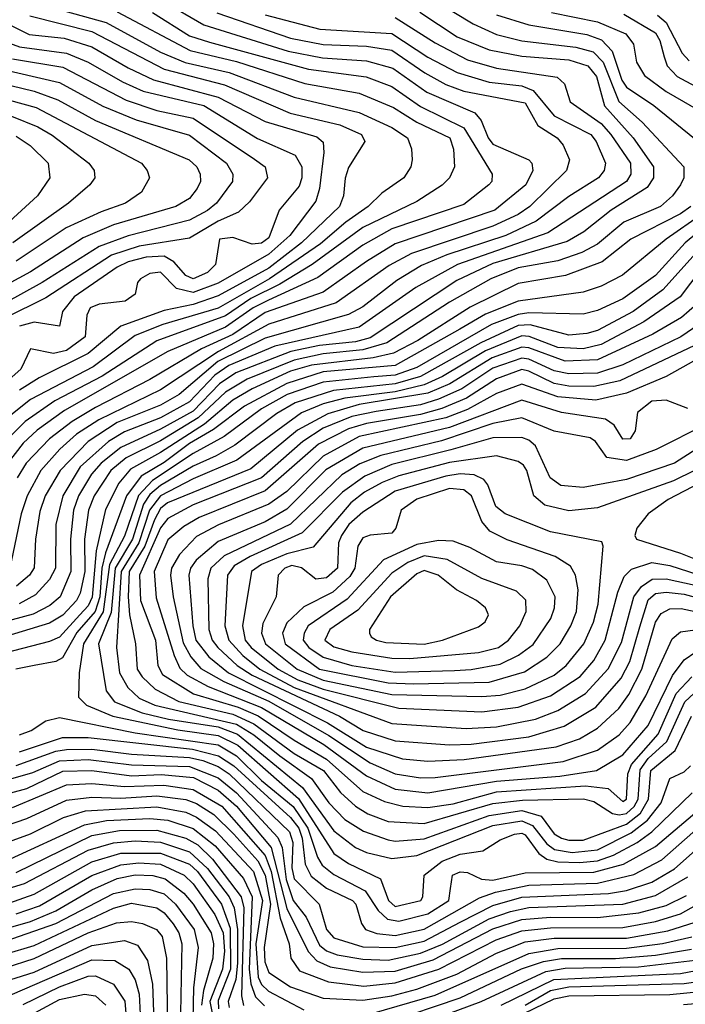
# Model space of a CAD drawing. Extents: x 501367 to 657802, y 482273 to 547541.
# Tile 388 of 656: x 619665 to 621508, y 494458 to 497182. Entities that reach past the tile are written whole.
import ezdxf

# ---------------------------------------------------------------- set-up
doc = ezdxf.new("R2010")
doc.units = 0

msp = doc.modelspace()

# ---------------------------------------------------------------- linework, layer by layer
at = {"layer": '0CON20XD'}
for points in [[(619543.1, 497263.1), (619572.4, 497162.4), (619600.7, 497130.7), (619665, 497107.3), (619795, 497089.3), (619855, 497064.9), (619950.2, 497010.2), (620006.9, 496985), (620174.6, 496944.6), (620323.5, 496853.5), (620427.9, 496807.9), (620445.9, 496775), (620446.2, 496745), (620438.6, 496721.4), (620383.4, 496655), (620355, 496578.9), (620335, 496564.2), (620308.7, 496561.3)], [(620765, 497266.1), (620920.6, 497170.6), (620985, 497141.5), (621055, 497123.6), (621205, 497106.3), (621253, 497093), (621280.4, 497065), (621324.2, 496955.8), (621388.5, 496898.5), (621503.8, 496775), (621503.4, 496745), (621494.8, 496725), (621472.5, 496695), (621439.2, 496665), (621337.6, 496622.4), (621265, 496561.3), (621221.6, 496538.4), (621154.6, 496515.4), (621045, 496495.8), (620969.3, 496465), (620855, 496400.4), (620682, 496288), (620615, 496268.4), (620505, 496257.8), (620425, 496240.3), (620295, 496187.3), (620235, 496151.9), (620159.2, 496080.8), (620055, 496016.7), (619960.2, 495969.8), (619917.6, 495935), (619870.9, 495865), (619855.8, 495825), (619844.7, 495745), (619845.4, 495655), (619832.3, 495595), (619822, 495575), (619785, 495534.1), (619747.8, 495512.2), (619595, 495466.7)], [(619747.6, 497217.6), (619904.2, 497174.2), (620055, 497092.3), (620123.7, 497063.7), (620245, 497036.2), (620425, 496967.7), (620605, 496925.9), (620695, 496883.9), (620738.6, 496855), (620749.7, 496825), (620751.8, 496795), (620748.1, 496775), (620729.1, 496745), (620667.9, 496702.1), (620630.2, 496665), (620567.7, 496622.3), (620497.7, 496562.3), (620356.4, 496465), (620215, 496384.1), (620061.4, 496338.6), (619985, 496308.2), (619868.1, 496221.9), (619695, 496131.3), (619636.1, 496083.9)], [(620062.9, 497232.9), (620175, 497168), (620408.4, 497095), (620503.6, 497076.4), (620625, 497068.6), (620698.3, 497048.3), (620792, 496982), (620924.9, 496924.9), (620943.1, 496903.1), (620961.7, 496855), (620975, 496837.9), (621074.3, 496794.3), (621083.2, 496785), (621086.1, 496765), (621066, 496725), (620980.3, 496655), (620705, 496561.7), (620625, 496513.6), (620505, 496428.3), (620345, 496371.8), (620255, 496311.4), (620168.2, 496271.8), (620025, 496187.1), (619875, 496108.8), (619810, 496070), (619747.3, 496022.7), (619683.5, 495955), (619657.8, 495915)], [(620032.7, 497202.7), (620135, 497137.6), (620190.3, 497120.3), (620465, 497045.1), (620624.7, 497024.7), (620695, 496997.5), (620775, 496941.7), (620895, 496883.5), (620973.5, 496755), (620972.2, 496735), (620964.1, 496725), (620895, 496670.7), (620695, 496603.6), (620615, 496558.4), (620490.7, 496469.3), (620353.8, 496406.2), (620311.7, 496385), (620235, 496331.1), (620075.7, 496264.3), (619789.3, 496100.7), (619713.2, 496046.8), (619675, 496010.6), (619623.9, 495945)], [(619935, 497204), (620136.7, 497096.7), (620265, 497067), (620455, 497005.8), (620605, 496978.8), (620699.6, 496939.6), (620765, 496898.5), (620855.7, 496855), (620865.7, 496824.3), (620868.8, 496775), (620855.3, 496745), (620835, 496724.1), (620765, 496679.4), (620615, 496607), (620475.2, 496504.8), (620385, 496450.3), (620305, 496410.7), (620235, 496362.5), (620045, 496293.8), (619893.7, 496196.3), (619762.5, 496127.5), (619679.9, 496070.1), (619624.6, 496015.4)], [(620211.3, 497201.3), (620415, 497130.8), (620505, 497113.9), (620625, 497109.4), (620695, 497097.7), (620787.2, 497035), (620845, 497002.8), (620895, 496984.2), (621065, 496952), (621099.2, 496889.2), (621153.3, 496855), (621170, 496835), (621187.5, 496795), (621179.2, 496765), (621077.8, 496665), (621045, 496642.9), (620975, 496610.7), (620749.7, 496535), (620688, 496502), (620541.6, 496398.4), (620355, 496340.1), (620215.4, 496264.6), (620055, 496158.4), (619884.6, 496075.4), (619822.5, 496035), (619776.3, 495993.7), (619723.4, 495935), (619685.4, 495865), (619669.4, 495815), (619638, 495665)], [(620345, 497195.5), (620496.5, 497156.5), (620695, 497144.4), (620795, 497079.1), (620875.9, 497035.9), (620965, 497009.7), (621055, 496999.2), (621086.7, 496986.7), (621145, 496916.5), (621246.7, 496865), (621261.3, 496845), (621287.1, 496785), (621283.5, 496765), (621267.6, 496745), (621185, 496692.9), (621095, 496624.9), (621011.2, 496585), (620848.1, 496531.9), (620777.4, 496502.6), (620709.4, 496460.6), (620615, 496388.2), (620575, 496366.3), (620345, 496301.5), (620213.7, 496236.3), (620106.5, 496145), (620055, 496116.1), (619935, 496067.4), (619854.6, 496015), (619776.9, 495935), (619735.9, 495865), (619721, 495821), (619708.9, 495745), (619704.9, 495665.1), (619692.4, 495645), (619656.5, 495615)], [(620705, 497188.1), (620815, 497118.1), (620905, 497071.3), (620985, 497048.4), (621153.2, 497023.2), (621173.8, 497005), (621188.9, 496955), (621275, 496894.9), (621302.1, 496865), (621356.1, 496785), (621356.8, 496755), (621344.8, 496735), (621127.6, 496592.4), (620877.5, 496505), (620761.7, 496441.7), (620605, 496331.6), (620371.2, 496278.8), (620244.3, 496225), (620205, 496198.3), (620135, 496124.6), (620055, 496080.9), (619955, 496041.5), (619911, 496015), (619832.5, 495945), (619784.7, 495865), (619765.6, 495785), (619764.3, 495665), (619747.2, 495632.8), (619708.8, 495591.2), (619664, 495566)], [(619693.5, 497193.5), (619865, 497149.4), (620065.5, 497045.5), (620231.9, 497001.9), (620413.9, 496923.9), (620551.7, 496891.7), (620611.8, 496865), (620620.3, 496845), (620575, 496773.3), (620565.9, 496744.1), (620561.7, 496695), (620550.7, 496665), (620445, 496564.9), (620354.6, 496495), (620215, 496418.4), (620145, 496393.8), (620065, 496377.2), (619945.6, 496334.4), (619855, 496259), (619718.9, 496191.1), (619665, 496157.2)], [(620773.1, 497203.1), (620876.2, 497135), (620965, 497098.7), (621055, 497081), (621185, 497071.6), (621238.3, 497055), (621262.2, 497025), (621283.8, 496943.8), (621363.7, 496855), (621419.8, 496775), (621419.8, 496745), (621402.2, 496717.8), (621302.3, 496655), (621226.6, 496595), (621181.2, 496568.8), (620975, 496507.4), (620875, 496460.5), (620635, 496302.3), (620595, 496290.7), (620495, 496280.6), (620416.1, 496263.9), (620263.3, 496205), (620218.6, 496175), (620145, 496099.4), (620055, 496048.8), (619945, 495998.6), (619890.5, 495955), (619863.7, 495925)], [(620985, 497196), (621075, 497168.5), (621235, 497141.1), (621276.3, 497126.3), (621305.6, 497095), (621332.6, 497015), (621345, 496995.5), (621420.7, 496945), (621533.8, 496853.8)], [(621137.9, 497202.1), (621265, 497176.1), (621343.6, 497143.6), (621364.8, 497115), (621372.5, 497065), (621395, 497028.1), (621455, 496983.6), (621568, 496918)], [(621337.6, 497197.7), (621425.7, 497145.7), (621437.7, 497125), (621449.7, 497079.7), (621457.9, 497055), (621485.3, 497025.3), (621535, 496998.6)], [(621431, 497195), (621455.2, 497175), (621499.6, 497089.6), (621518.4, 497068.4)], [(619624.6, 497174.6), (619691.8, 497141.8), (619788.4, 497131.6), (619865, 497107.7), (619965, 497049.2), (620035.8, 497015.8), (620215, 496968), (620345, 496900.8), (620487.9, 496857.9), (620505, 496843.8), (620507, 496815), (620495.5, 496715), (620485, 496680), (620413.2, 496585), (620355, 496533.9), (620215, 496453.2), (620145, 496427.8), (620098.9, 496438.9), (620055, 496484), (620025, 496480.2), (620000, 496465), (619991.5, 496455), (619985, 496423.1), (619956.9, 496403.1), (619885, 496394.8), (619860, 496385), (619851, 496365), (619846.6, 496305), (619795, 496266.6), (619758.7, 496258.7), (619695, 496271.9), (619667.9, 496215), (619560.1, 496119.9)], [(619595, 497049.8), (619775, 497008.8), (619895, 496942.7), (619987.5, 496905), (620135, 496862.9), (620237.8, 496785), (620255.2, 496755.2), (620254.3, 496735), (620209.8, 496675), (620185, 496654.1), (620135, 496627.8), (619965, 496584.1), (619885.1, 496554.9), (619727.2, 496455), (619571.1, 496368.9)], [(619645, 497074.4), (619785, 497050.7), (619960.1, 496960.1), (620045, 496931.1), (620145, 496909.5), (620315, 496796.7), (620344.7, 496775), (620350.9, 496745), (620301.7, 496678.3), (620270.6, 496649.4), (620214.9, 496625.1), (620135, 496578.1), (619995.5, 496555.6), (619919.2, 496530.8), (619737.5, 496412.5), (619623.6, 496356.4)], [(619575, 497016.3), (619705.2, 496984.8), (619770.5, 496960.5), (619875, 496903.4), (620134.3, 496794.3), (620155.7, 496775), (620164.7, 496755), (620165.7, 496735), (620156.6, 496715), (620135, 496687.9), (620097.1, 496665), (619925, 496614.7), (619841.3, 496578.7), (619695, 496484.6), (619565.2, 496414.8)], [(619552.4, 496982.4), (619711, 496939), (620002, 496785), (620018.4, 496765), (620024.1, 496745), (620002.8, 496705), (619957.9, 496675), (619890.3, 496650.3), (619793.6, 496606.4), (619655, 496513.8)], [(619642.9, 496915), (619715, 496886.2), (619755, 496863.2), (619856.8, 496785), (619871.5, 496765), (619873.1, 496745), (619859.2, 496725), (619800, 496675), (619645.7, 496565)], [(619655, 496860), (619694.2, 496834.2), (619743.8, 496785), (619748.8, 496745), (619714.7, 496695), (619557.8, 496552.2)], [(621523.1, 496665), (621494.8, 496645), (621357.5, 496575), (621278.1, 496511.9), (621175.9, 496474.1), (621045, 496452.6), (620912.7, 496387.3), (620767.2, 496295), (620700.5, 496259.5), (620643.6, 496246.4), (620473.2, 496226.8), (620415, 496210), (620308.9, 496161.1), (620255, 496129.7), (620176.5, 496063.5), (620055, 495984.3), (619971.7, 495938.4), (619940, 495900), (619902.8, 495827.2), (619877.3, 495712.7), (619865.8, 495584.2), (619855, 495560.2), (619831.2, 495535), (619775, 495474), (619748, 495462), (619597.2, 495422.8)], [(621555.8, 496645), (621454.8, 496575), (621334.1, 496475), (621274.9, 496445.1), (621225, 496428.2), (621045, 496403.9), (620955, 496367.5), (620884.1, 496325.9), (620705, 496225.6), (620505, 496207.5), (620404.4, 496175.6), (620287.1, 496112.9), (620202.1, 496047.9), (620135, 496009.9), (620065, 495957.4), (620001.1, 495918.9), (619961, 495865), (619903, 495707), (619892.5, 495665), (619886.9, 495585), (619873.9, 495545), (619823.6, 495486.4), (619783.3, 495416.7), (619765, 495406.5), (619705, 495394.8), (619654.4, 495385)], [(621604.5, 496645.5), (621507.8, 496565), (621425.2, 496474.8), (621335, 496409.9), (621265, 496377.5), (621225, 496367.1), (621075, 496371.2), (621045, 496366.7), (620971.4, 496338.6), (620765, 496219.6), (620705, 496198.8), (620645.9, 496194.1), (620505, 496179.1), (620405.8, 496145), (620335, 496105.5), (620231.2, 496028.8), (620145, 495981.8), (620032.5, 495907.5), (619994.1, 495865.9), (619955, 495752.9), (619913.9, 495675), (619896.7, 495543.3), (619841.8, 495455), (619829.6, 495375), (619827.8, 495307.8), (619850, 495285), (619922.9, 495255), (620102.9, 495217.1), (620215, 495201.6), (620268.9, 495175), (620437.3, 495027.3), (620535.1, 494875.1), (620575, 494847.3), (620663.7, 494805), (620686.2, 494745), (620705, 494728.6), (620775.9, 494745), (620781.6, 494755), (620785.2, 494815), (620835, 494853.9), (620885, 494873.4), (620947.4, 494882.6), (620995, 494912.8), (621035, 494928.1), (621055, 494931.2), (621065, 494926.4), (621102, 494875), (621125, 494859.3), (621155, 494852.2), (621215, 494850.1), (621265, 494854.6), (621309.3, 494870.7), (621375, 494905.1), (621415, 494935.1), (621526.8, 495043.2)], [(620308.7, 496561.3), (620255, 496579.8), (620218.2, 496575), (620207.1, 496505), (620185, 496482.4), (620145, 496465.4), (620125, 496474.1), (620092.3, 496512.3), (620065, 496528.1), (620015, 496525.3), (619965, 496512), (619935, 496497.9), (619816.2, 496415), (619783.9, 496375), (619775, 496334), (619705, 496345.6), (619665, 496334.7)], [(621562.8, 496565), (621445.5, 496434.5), (621363.7, 496375), (621265, 496322.6), (621235, 496313.7), (621185, 496309.7), (621078.4, 496338.4), (621045, 496335.7), (620942, 496288), (620774.9, 496194.9), (620705, 496175), (620533.6, 496156.4), (620427.9, 496122.1), (620377.1, 496092.9), (620260.8, 496005), (620208.7, 495975), (620145, 495946.7), (620055, 495893.5), (620025, 495868.2), (620008.2, 495841.8), (619977.5, 495745), (619929.2, 495665), (619918.1, 495541.9), (619883.3, 495455), (619904.9, 495324.9), (619927.7, 495295), (620004.2, 495264.2), (620076.7, 495246.7), (620215, 495225.5), (620267.8, 495205), (620448, 495058), (620535, 494937.9), (620595, 494891.8), (620625, 494878.1), (620695, 494861.2), (620765, 494869), (620975, 494952.6), (621055, 494965.5), (621085, 494952.3), (621125, 494901.5), (621145.9, 494885.9), (621195, 494878), (621265, 494884.8), (621357.9, 494932.1), (621402.9, 494967.1), (621440.7, 495015), (621465, 495082.1), (621505, 495101), (621522.4, 495117.6)], [(621576.9, 496525), (621494.1, 496415), (621393.3, 496346.7), (621275, 496283.2), (621225, 496271.7), (621155, 496275.4), (621075.8, 496305.8), (621055, 496307.4), (620954.4, 496265.6), (620835.4, 496194.6), (620785, 496171.7), (620705, 496152.9), (620565.4, 496135.4), (620505, 496119), (620445.6, 496094.4), (620266.5, 495963.5), (620145, 495911.9), (620055, 495865.2), (620024.9, 495825.1), (619995, 495735.1), (619945.8, 495655), (619933.3, 495445), (619941, 495375), (619964.5, 495334.5), (619996, 495305), (620039.5, 495285), (620265, 495232.6), (620313.2, 495203.2), (620385.2, 495145.2), (620472.7, 495082.7), (620520.7, 495015), (620565, 494969.1), (620616.6, 494936.6), (620685, 494912.4), (620705, 494908.8), (620785, 494915.1), (620965, 494980.1), (621055, 494994.1), (621108.6, 494978.5), (621145, 494929.7), (621165, 494917.6), (621185, 494911.4), (621225, 494912.2), (621345, 494955.8), (621383.6, 494986.4), (621406.2, 495025), (621412.6, 495105), (621479.6, 495160.4), (621524.9, 495255)], [(621539.7, 496395), (621497.8, 496357.8), (621418.1, 496311.9), (621265, 496241.4), (621175, 496237.2), (621075, 496274.3), (621055, 496276.6), (620973.3, 496246.7), (620856.3, 496175), (620795, 496148.8), (620605, 496117.4), (620518.3, 496091.7), (620433.9, 496046.1), (620305, 495939.6), (620074.8, 495845), (620055, 495829.5), (620038.6, 495798.6), (620011.8, 495725), (619968.6, 495655), (619965.7, 495585), (619969.3, 495535), (619986.1, 495455), (619990.4, 495385), (620003.8, 495363.8), (620040.1, 495330.1), (620105.3, 495295.3), (620255, 495260.2), (620313.4, 495233.4), (620425, 495151.3), (620506.4, 495105), (620553.4, 495043.4), (620595, 495006), (620629.4, 494985), (620685, 494963.8), (620785, 494957.6), (620975, 495013.5), (621057.4, 495022.6), (621226.2, 495026.2), (621255, 495019.3), (621306.1, 494986.1), (621325, 494981.6), (621345, 494985.2), (621366.3, 495005), (621377.1, 495025), (621383.2, 495106.8), (621405, 495138.2), (621456.6, 495185), (621506.8, 495295), (621545, 495330.6)], [(621545, 496339), (621495.1, 496304.9), (621335, 496227.4), (621265, 496204.2), (621185, 496201.9), (621145, 496210.4), (621075, 496243.2), (621055, 496246.1), (620975, 496218.4), (620888.8, 496161.2), (620825, 496131.8), (620775, 496116.7), (620651.7, 496098.3), (620585, 496084.3), (620505, 496051.8), (620448.9, 496015), (620335, 495914.5), (620145, 495839.7), (620075, 495801.9), (620055, 495776), (619997.1, 495645), (619999.7, 495575), (620041.4, 495465), (620047.7, 495395), (620060.4, 495370.4), (620146.4, 495316.4), (620269.8, 495279.8), (620325, 495255.9), (620425, 495188.2), (620515, 495136.3), (620615, 495046.4), (620675, 495018.9), (620725.9, 495005.9), (620795, 495002), (620865, 495012.7), (620985, 495045.5), (621231.8, 495061.8), (621294.4, 495054.4), (621335, 495019), (621345, 495025.5), (621348.7, 495095), (621359.1, 495120.9), (621432.6, 495205), (621482.5, 495317.5), (621526.1, 495363.9)], [(621550.7, 496289.3), (621327.1, 496182.9), (621255, 496167.3), (621185, 496168.3), (621145, 496175.8), (621075, 496209.9), (621055, 496214), (620985, 496188.4), (620901.8, 496135), (620834, 496106), (620775, 496089.7), (620625.1, 496065.1), (620575, 496049.7), (620492.6, 496007.4), (620345, 495878.5), (620162.4, 495805), (620119.7, 495780.3), (620075, 495743.3), (620037.5, 495655), (620042.8, 495582.8), (620092.6, 495422.6), (620108.2, 495388.2), (620128.8, 495368.8), (620186.9, 495336.9), (620335, 495279.4), (620506.8, 495176.8), (620625, 495089.9), (620705, 495053.4), (620795, 495043.3), (620985, 495075.4), (621160.9, 495089.1), (621262.5, 495105), (621335, 495147.7), (621405, 495229.4), (621472.4, 495367.6), (621505, 495411), (621536.7, 495433.3)], [(621615, 496284.1), (621455.3, 496194.7), (621345, 496149.1), (621259.9, 496129.9), (621155, 496138.4), (621055, 496174), (620985, 496147.7), (620905, 496104.1), (620845, 496080.4), (620605, 496028.5), (620505, 495974.7), (620405, 495877), (620355, 495841.6), (620215.4, 495784.6), (620155, 495752.2), (620107.5, 495702.5), (620085.4, 495665), (620082.8, 495645), (620089.6, 495585), (620118.1, 495458.1), (620138.8, 495418.8), (620167, 495387), (620230.6, 495350.6), (620355, 495296.1), (620521.1, 495201.1), (620635, 495126.3), (620705, 495095.8), (620775, 495084.5), (620815, 495085.7), (621170.1, 495129.9), (621265, 495160.9), (621325, 495203.4), (621355, 495237.7), (621398.3, 495311.7), (621471.2, 495468.8), (621495, 495488.7), (621535, 495493.5)], [(621515, 496106.3), (621455, 496129.1), (621415, 496127), (621375.9, 496095), (621368.7, 496045), (621355, 496022.5), (621335, 496021.4), (621310.7, 496060.7), (621286.8, 496076.8), (621164.8, 496095.2), (621055, 496129.7), (620855, 496054), (620615, 495996.4), (620512.9, 495937.1), (620405, 495827.7), (620345, 495793.2), (620215, 495738.5), (620153.6, 495686.4), (620137.6, 495665), (620133.6, 495645), (620144.7, 495505), (620153.2, 495465), (620189.1, 495419.1), (620243.2, 495375), (620517, 495237), (620625, 495169.4), (620725, 495137.2), (620795, 495130.2), (620895.3, 495135.3), (621150, 495170), (621215, 495192.4), (621265, 495221.4), (621323.5, 495276.5), (621351.4, 495315), (621387.5, 495385), (621425.1, 495514.9), (621440.9, 495539.1), (621465, 495551.7), (621496.9, 495553.1), (621535, 495544.4)], [(621566.9, 496063.1), (621427.4, 495992.6), (621345, 495962.2), (621290.8, 495970.8), (621259.4, 496015), (621244.4, 496025), (621145, 496043.9), (621055, 496080.4), (620975.1, 496065.1), (620832.8, 496017.2), (620665, 495976.2), (620606.7, 495953.3), (620557, 495923), (620415, 495786.7), (620231, 495699), (620194, 495665), (620186.2, 495635), (620188.7, 495495), (620198.4, 495465), (620213.7, 495445), (620267.1, 495395), (620308.4, 495368.4), (620550.4, 495255), (620616.2, 495215), (620705, 495186.5), (620855, 495176), (620915, 495177.8), (621075, 495197.5), (621172.7, 495227.3), (621260.2, 495279.8), (621330, 495360), (621354, 495406), (621381.8, 495501.8), (621405, 495577.1), (621425, 495594.2), (621455, 495598.3), (621505, 495592.9), (621545, 495581.3)], [(621615, 496042.6), (621477.6, 495955), (621345, 495909.7), (621225, 495888.2), (621163.4, 495893.4), (621133.9, 495915), (621093.1, 496003.1), (621075, 496019), (621055, 496026.5), (620975, 496025.3), (620858.4, 495991.6), (620695, 495951.1), (620621, 495919), (620558.8, 495875), (620447.5, 495762.5), (620302.9, 495697.1), (620258.9, 495671.1), (620240.9, 495645), (620232.7, 495505), (620244.2, 495465), (620283, 495423), (620330.1, 495385), (620425, 495334.7), (620695, 495234.9), (620901, 495221), (620985, 495225.8), (621093.4, 495246.6), (621155, 495270.3), (621231.9, 495318.1), (621294.4, 495385.6), (621331.5, 495458.5), (621365.1, 495584.9), (621386.3, 495613.7), (621416.3, 495633.7), (621455.3, 495634.7), (621535, 495617.8)], [(621533.8, 495935), (621475, 495905.8), (621265, 495831.4), (621185, 495823.5), (621119.2, 495839.2), (621089, 495865), (621069.6, 495935), (621059.9, 495949.9), (621045, 495959.8), (620985, 495975.4), (620855, 495956.9), (620715, 495920.4), (620668.4, 495901.5), (620620, 495875), (620581.8, 495845), (620477.4, 495722.6), (620405, 495703.9), (620334.8, 495675), (620306.6, 495655), (620281.8, 495505), (620289.5, 495465), (620305.6, 495445), (620380.5, 495385), (620435, 495356), (620505, 495329.5), (620715, 495276.9), (620945, 495267.1), (621045, 495279.8), (621135, 495311.5), (621216.6, 495365), (621255, 495409.1), (621286.1, 495465), (621321.4, 495598.6), (621338.5, 495641.5), (621358.6, 495661.4), (621415, 495680.5), (621465, 495671.7), (621568.9, 495638.9)], [(619863.7, 495925), (619827.5, 495865), (619813.9, 495825), (619805.5, 495745), (619806.7, 495655), (619777.5, 495585), (619748.7, 495561.3), (619702.6, 495537.4), (619575, 495503.4)], [(620945, 495309.6), (620995, 495313.3), (621065, 495330.6), (621145, 495368.6), (621178.4, 495395), (621227.2, 495455), (621253.5, 495515), (621266.3, 495565), (621280.6, 495725), (621277, 495737), (621135, 495765.2), (621009.6, 495815), (620983.2, 495835), (620961.3, 495895), (620950.2, 495910.2), (620923.1, 495923.1), (620885, 495925.3), (620845, 495919.5), (620705, 495877.5), (620615, 495819.6), (620576.6, 495785), (620556, 495755), (620548, 495735), (620544.8, 495665), (620515, 495637.4), (620485, 495634.5), (620445.1, 495665.1), (620418.2, 495671.8), (620399.2, 495665), (620380.9, 495645), (620374.8, 495585), (620338.2, 495511.8), (620334.3, 495485), (620345.7, 495455), (620433.4, 495385), (620505, 495354.3), (620695, 495315.4), (620945, 495309.6)], [(620755, 495344.9), (620965, 495349.5), (621062.6, 495377.4), (621125, 495418.6), (621161.7, 495455), (621191.1, 495505), (621206.3, 495545), (621211.7, 495605), (621204.1, 495645), (621190.2, 495670.2), (621147.3, 495697.3), (621015, 495742.8), (620967.1, 495767), (620945, 495793.3), (620915.6, 495865), (620895, 495881.2), (620854.9, 495885.1), (620765, 495855.4), (620721.2, 495825), (620706.6, 495775), (620695, 495761.8), (620635, 495756.1), (620615, 495748.4), (620601.6, 495725), (620593.4, 495665), (620578.8, 495641.2), (620532.2, 495597.8), (620452.1, 495557.9), (620405, 495513.4), (620392.7, 495485), (620400.4, 495455), (620494.8, 495385), (620685, 495347.5), (620755, 495344.9)], [(621549, 495901), (621460.8, 495855), (621405.4, 495815), (621373.6, 495775), (621368.1, 495755), (621372.5, 495745), (621495, 495706.2), (621605, 495661.5)], [(620705, 495376.5), (620868.7, 495381.3), (620915, 495384.5), (620995, 495399.3), (621046.2, 495423.8), (621086.5, 495453.5), (621135.2, 495525), (621145.9, 495555), (621147.9, 495585), (621125, 495631.1), (621085, 495660.7), (621055, 495671.2), (620985, 495681.9), (620911.7, 495721.7), (620865, 495739.2), (620825, 495741.5), (620765, 495730.3), (620672, 495688), (620571.6, 495578.4), (620463.9, 495505), (620452.9, 495485), (620450.4, 495465), (620465.9, 495445), (620505, 495418.7), (620584.4, 495395.6), (620705, 495376.5)], [(620745, 495414.7), (620935, 495431.4), (620990.8, 495445), (621018.8, 495465), (621049.4, 495505), (621066.9, 495545), (621066.1, 495576.1), (621040.5, 495600.5), (620945, 495636.3), (620848.6, 495688.6), (620785, 495698.4), (620739.4, 495680.6), (620695, 495650.7), (620601.5, 495548.5), (620524, 495495), (620509.8, 495465), (620535, 495446.6), (620585, 495432.6), (620695, 495415.1), (620745, 495414.7)], [(620785, 495454.7), (620835.5, 495465), (620935, 495502.5), (620953.9, 495516.1), (620963.5, 495535), (620954.4, 495555), (620930, 495575), (620874.9, 495604.9), (620823.9, 495645), (620785, 495658.4), (620765, 495649.3), (620692, 495585), (620633.8, 495495), (620633.6, 495485), (620637.8, 495475), (620653.1, 495465), (620679.1, 495459.1), (620785, 495454.7)], [(619665, 495203.8), (619697.3, 495215), (619737.8, 495242.2), (619775, 495251.2), (619985, 495208.5), (620215, 495175.5), (620265, 495145.2), (620335, 495077.3), (620422.1, 495005), (620463.2, 494945), (620489.4, 494865), (620502.6, 494842.6), (620535, 494816.7), (620621.9, 494771.9), (620657.3, 494717.3), (620683.1, 494693.1), (620715, 494687.3), (620795, 494707.9), (620853.5, 494745), (620857.7, 494777.7), (620863.2, 494815), (620885, 494824), (620905, 494822.5), (620943.8, 494803.8), (620975, 494800.9), (621065, 494821.8), (621255, 494823.1), (621336.7, 494845), (621425, 494894.1), (621637.1, 495072.9)], [(619665, 495156.2), (619784, 495196), (619855, 495195.6), (620143.8, 495163.8), (620215.6, 495145.6), (620257.8, 495117.8), (620415, 494974.2), (620437.5, 494945), (620447.1, 494917.1), (620455.7, 494845), (620472, 494812), (620515, 494779.1), (620586.7, 494745), (620595.9, 494735), (620611.5, 494681.5), (620622.7, 494665), (620653.8, 494653.8), (620705, 494648.4), (620785, 494665.6), (620938.1, 494751.9), (620982.5, 494767.5), (621075, 494787.6), (621265, 494793.3), (621365, 494816.5), (621442.7, 494857.3), (621575.8, 494974.2)], [(619655, 495118.2), (619765, 495157.8), (619795, 495163.1), (619865, 495163.6), (619975, 495149.7), (620135, 495140.9), (620171.9, 495131.9), (620215, 495115.7), (620245, 495095), (620412.5, 494935), (620421.8, 494905), (620419, 494835), (620425, 494805.2), (620493.8, 494735), (620514.5, 494665), (620535, 494642), (620615, 494616.9), (620705, 494614.9), (620785, 494632.5), (620885, 494685.3), (620975, 494731.2), (621055, 494753.8), (621295.4, 494764.6), (621345, 494772.7), (621415, 494795.5), (621477.9, 494832.2), (621635, 494971.9)], [(619575, 495063.5), (619701.1, 495098.9), (619775, 495131.6), (619855, 495135.4), (619975, 495120), (620135, 495116.1), (620215, 495083.9), (620265, 495042.5), (620379.6, 494919.6), (620391.6, 494891.6), (620402.8, 494802.8), (620422.6, 494745), (620458.4, 494698.4), (620495, 494621.4), (620515, 494605.5), (620544.2, 494594.2), (620615, 494582.3), (620685, 494580.2), (620775, 494598.7), (620835.5, 494624.5), (620965, 494694.4), (621024.2, 494714.2), (621075, 494725.5), (621334.9, 494735.1), (621425, 494758.6), (621515, 494810.1)], [(619595, 495030.6), (619685, 495054.5), (619785, 495103), (619865, 495104.6), (619975, 495090.2), (620056.5, 495093.5), (620146, 495085), (620215, 495050), (620265, 495005.7), (620361.3, 494891.3), (620405, 494722.8), (620463.9, 494603.9), (620487.5, 494577.5), (620525, 494561.6), (620615, 494546.2), (620705, 494549.8), (620809.4, 494580.6), (620975, 494666.9), (621055, 494692), (621135, 494698.5), (621265, 494697.6), (621379.6, 494710.4), (621455, 494731.3), (621511.2, 494758.8)], [(619645, 495002.2), (619795, 495064.9), (619865, 495068.7), (619955, 495060), (620063.8, 495063.8), (620145, 495051.9), (620225, 495005.9), (620345, 494869.4), (620361.7, 494825), (620386.3, 494696.3), (620411.6, 494625), (620416.2, 494585), (620439.9, 494549.9), (620520.1, 494520.1), (620618.2, 494508.2), (620705, 494516.9), (620825.1, 494554.9), (620984.1, 494635.9), (621055, 494661), (621135, 494669.6), (621335, 494669.8), (621425, 494686.4), (621495, 494708.4), (621575, 494753.2)], [(619595, 494941.1), (619685, 494971.4), (619795, 495022.5), (619865, 495031.2), (619945, 495028.4), (620045, 495034.3), (620125, 495024.1), (620155, 495013.4), (620202.5, 494982.5), (620258.2, 494928.2), (620324.6, 494855), (620345.1, 494815.1), (620359.3, 494735), (620342.4, 494615), (620343.6, 494575), (620355, 494545.3), (620415, 494506.3), (620505, 494474.6), (620615, 494469.5), (620695, 494481.2), (620765, 494499.7), (620875, 494541.4), (620985, 494599.1), (621065, 494630.5), (621145, 494640.7), (621345, 494640.9), (621459.4, 494660.6), (621535, 494685.3)], [(619585, 494889.9), (619695, 494929.4), (619786.5, 494975), (619847.2, 494992.8), (620045, 495003.7), (620125, 494989.2), (620155, 494975.8), (620207.6, 494937.6), (620312.3, 494825), (620337.2, 494745), (620319.1, 494625), (620325, 494533), (620335, 494512.4), (620354.1, 494494.1), (620452.2, 494442.2)], [(619627.9, 494855), (619845, 494954.7), (619905.9, 494965.9), (620025, 494971.9), (620075, 494967.6), (620145, 494944), (620206, 494896), (620285, 494805.8), (620309.2, 494755), (620300.9, 494555), (620305, 494514.7), (620318, 494478), (620343.1, 494453.1)], [(619655, 494822.8), (619865.2, 494924.8), (619941.7, 494938.3), (620045, 494939.3), (620125, 494917.6), (620158.6, 494898.6), (620199.1, 494859.1), (620278.3, 494755), (620285.8, 494725), (620279.3, 494480.7), (620284.4, 494454.4)], [(619575, 494760.9), (619678.1, 494791.9), (619855, 494884.5), (619925.1, 494904.9), (619985, 494910.2), (620055, 494906.5), (620135, 494879.8), (620185, 494833.9), (620244.7, 494754.7), (620259, 494725), (620268, 494665), (620268.3, 494571.7), (620263.4, 494526.6), (620242, 494465), (620245, 494448.4)], [(619635, 494737.3), (619705, 494762.1), (619865, 494852.1), (619945, 494876.3), (620055, 494876.3), (620135, 494845.3), (620157.6, 494825), (620223.7, 494735), (620248.1, 494668.1), (620248.5, 494555), (620215, 494468.4), (620215.6, 494445)], [(619655, 494707.7), (619720.4, 494730.4), (619865, 494814.1), (619945, 494843.9), (619995, 494848.9), (620055, 494845.5), (620120.7, 494815), (620145, 494791.2), (620205, 494706.3), (620228.2, 494655), (620231.7, 494605), (620226.6, 494555), (620191.5, 494465), (620205, 494396.1)], [(619092.4, 494437.6), (619155, 494469.1), (619305, 494622.4), (619344.1, 494645.9), (619415, 494659.4), (619515, 494654.3), (619615, 494664.1), (619695, 494686.9), (619765, 494715.9), (619865, 494774.7), (619935, 494806), (619984.4, 494815.6), (620034, 494814), (620068.1, 494805), (620119.2, 494765), (620145, 494734.8), (620195.1, 494655), (620201.7, 494625), (620200.1, 494585), (620173.8, 494496.2), (620168.6, 494455)], [(619145, 494419.7), (619201.4, 494458.6), (619315, 494580.4), (619358.4, 494611.6), (619415, 494626.8), (619535, 494621.7), (619625, 494632.1), (619765, 494681.4), (619925, 494764.1), (619985, 494777.6), (620025, 494774.9), (620065, 494762.9), (620096.4, 494735), (620148.5, 494665), (620159.1, 494615), (620146.7, 494503.3), (620144.8, 494415.2)], [(619205, 494416.5), (619345, 494561), (619398.4, 494591.6), (619425, 494596.7), (619575, 494587.8), (619625, 494596.2), (619705, 494620.7), (619925, 494724), (619975, 494737.1), (620045, 494724.8), (620065, 494711.1), (620090.2, 494680.2), (620105.8, 494655), (620114, 494625), (620109.5, 494385)], [(619207.6, 494372.4), (619364.6, 494535.4), (619401.1, 494558.9), (619425, 494565.1), (619575, 494551.5), (619625, 494558.9), (619705, 494584.2), (619855, 494655.3), (619932.8, 494682.8), (619975, 494687.1), (620005, 494681.5), (620043.5, 494665), (620060, 494645), (620071.6, 494585), (620074.4, 494385)], [(619285, 494413.3), (619382.7, 494507.3), (619415, 494527.3), (619535, 494513.2), (619605, 494515.3), (619705, 494546.4), (619865, 494620.5), (619955, 494634.2), (619990.9, 494620.9), (620019.3, 494579.3), (620033.2, 494513.2), (620037.6, 494385)], [(620605, 494422.2), (620815, 494482.5), (621075, 494598.5), (621155, 494612.1), (621345, 494612.9), (621445, 494625.7), (621526.1, 494643.9)], [(620682.8, 494407.2), (620884.7, 494475.3), (621054.3, 494555.7), (621115, 494576.5), (621165, 494584.7), (621315, 494584.5), (621425, 494593.5), (621525, 494610)], [(619295, 494387.5), (619415, 494484.9), (619435, 494487.2), (619575, 494469.7), (619645.5, 494485.5), (619865, 494581), (619929, 494579), (619967.5, 494555), (619984.9, 494525), (619995.6, 494485.6), (620001.5, 494375)], [(620698.9, 494375), (620942.7, 494465), (621121.7, 494548.3), (621175, 494557.9), (621378.7, 494561.3), (621535, 494579.6)], [(620997.9, 494455), (621143.6, 494526.4), (621495, 494543), (621625, 494568.2)], [(619675, 494457.2), (619775, 494506), (619855, 494535.8), (619875, 494536.6), (619925, 494513.6), (619956, 494466), (619963.5, 494375)], [(621064.9, 494455), (621135, 494495.9), (621185, 494506.2), (621505, 494515.6), (621625, 494532.8)], [(620895, 494351.8), (621145, 494472.7), (621185, 494481.1), (621464.8, 494485.2), (621625, 494500.4)], [(619695, 494427.9), (619775, 494470.6), (619845, 494485.3), (619875, 494481), (619903.5, 494455)], [(621502.7, 494457.3), (621622.5, 494467.6)]]:
    msp.add_lwpolyline(points, dxfattribs=at)

doc.saveas('drawing.dxf')
